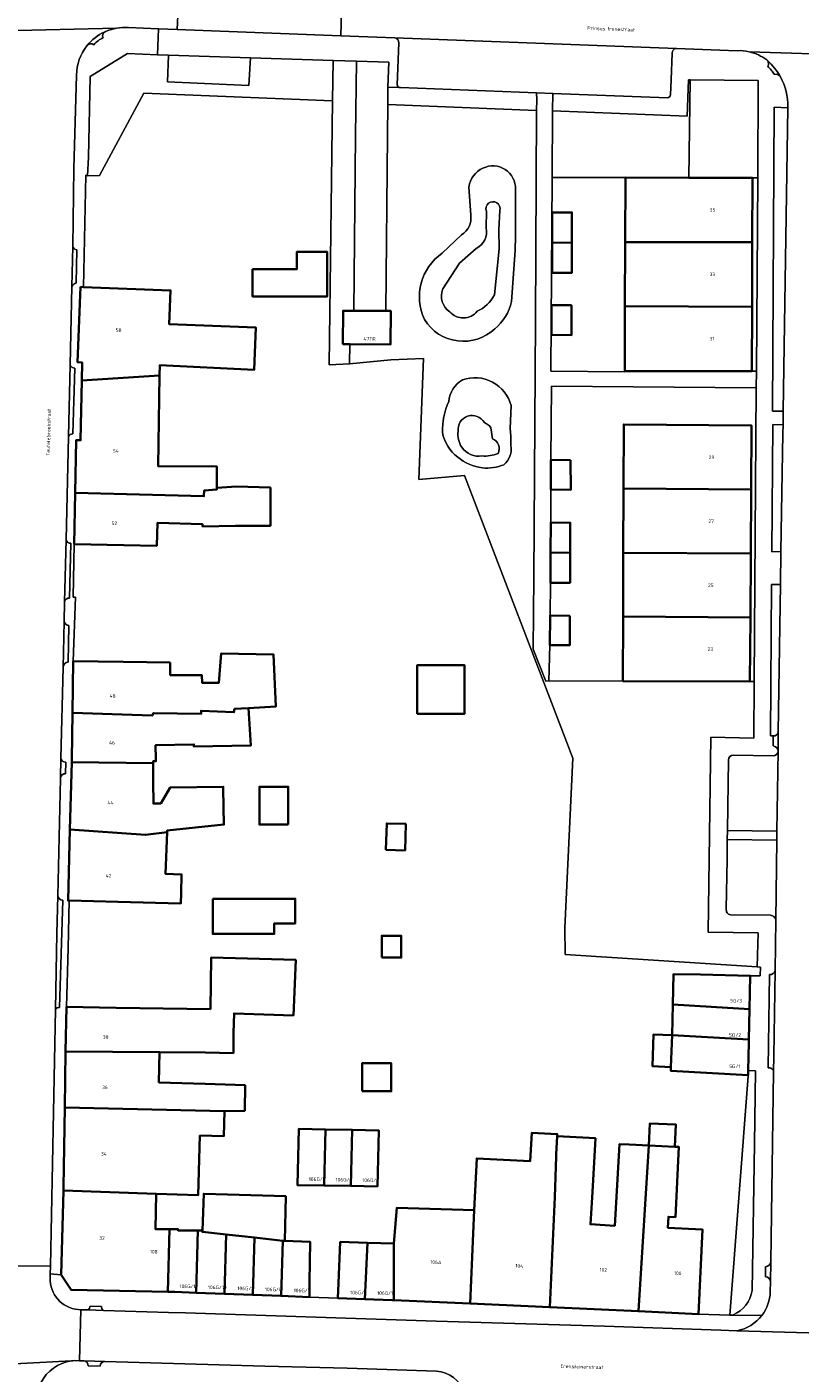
# Model space of a CAD drawing. Header units: metres. Extents: x 197700 to 204338, y 317132 to 325229.
# Tile 827 of 1056: x 202424 to 202501, y 320402 to 320537. Entities that reach past the tile are written whole.
import ezdxf
from ezdxf.enums import TextEntityAlignment as Align

# ---------------------------------------------------------------- set-up
doc = ezdxf.new("R2010")
doc.units = ezdxf.units.M
for name, color, linetype, lineweight in [('B-WE-GR-BEPLANTING_CULTUUR_BOSPLANTSOEN-GV', 90, 'Continuous', 18), ('B-WE-GR-BEPLANTING_CULTUUR_HEESTERS-GV', 90, 'Continuous', 18), ('B-WE-GR-BEPLANTING_CULTUUR_ROOS-GV', 90, 'Continuous', 18), ('B-WE-IE-TERREINAFSCHEIDING_KUNSTMATIG_MUUR-G', 90, 'IE-TERREINAFSCHEIDING-KUNSTMATIG-DICHT', 18), ('B-WE-OG-BEBOUWING-GV', 7, 'Continuous', 35), ('B-WE-OG-BEBOUWING-T18', 10, 'Continuous', 18), ('B-WE-OG-TERREIN_CULTUURSCHEIDING-GV', 7, 'Continuous', 18), ('B-WE-OG-TERREIN_ERF-GV', 7, 'Continuous', 18), ('B-WE-OG-TOPOGRAFIE-T18', 10, 'Continuous', 18), ('B-WE-OG-WATER-GV', 130, 'Continuous', 18), ('B-WE-OG-WATER_SLOOT-GV', 120, 'Continuous', 18), ('B-WE-VH-VERHARDING_ASFALT-GV', 252, 'Continuous', 18), ('B-WE-VH-VERHARDING_BETONSTRAATSTEEN-GV', 252, 'Continuous', 18), ('B-WE-VH-VERHARDING_OPEN-GV', 252, 'Continuous', 18), ('B-WE-VH-VERHARDING_STRAATBAKSTEEN-GV', 252, 'Continuous', 18), ('B-WE-VH-VERHARDING_TEGEL-GV', 252, 'Continuous', 18)]:
    doc.layers.add(name, color=color, linetype=linetype, lineweight=lineweight)
doc.styles.add('NLCS-ISO-M200-T18', font='NLCS-ISO.ttf', dxfattribs={"height": 0.36})
doc.linetypes.add('IE-TERREINAFSCHEIDING-KUNSTMATIG-DICHT', pattern='A,8,-1,[82,NLCS.SHX,S=0.75,R=90,X=0,Y=0],-1', length=10)

msp = doc.modelspace()

# ---------------------------------------------------------------- linework, layer by layer
at = {"layer": 'B-WE-GR-BEPLANTING_CULTUUR_BOSPLANTSOEN-GV'}
msp.add_lwpolyline([(202456.215, 320503.157), (202456.252, 320505.143), (202455.537, 320505.147), (202455.559, 320508.507), (202456.648, 320508.5), (202456.796, 320526.052), (202456.902, 320533.536), (202454.579, 320533.609), (202454.481, 320529.577), (202454.156, 320503.07)], close=True, dxfattribs=at)
at = {"layer": 'B-WE-GR-BEPLANTING_CULTUUR_HEESTERS-GV'}
for points in [[(202429.905, 320522.04), (202431.092, 320522.055), (202435.551, 320530.333), (202454.481, 320529.577), (202454.579, 320533.609), (202446.253, 320533.871), (202446.088, 320531.111), (202437.933, 320531.468), (202438.046, 320534.14), (202436.921, 320534.19), (202433.91, 320534.324), (202430.178, 320532.006), (202429.998, 320523.924)], [(202500.203, 320528.857), (202498.846, 320528.914), (202498.677, 320498.426), (202499.755, 320498.413), (202500.204, 320528.857)], [(202498.607, 320484.319), (202499.517, 320484.329), (202499.722, 320496.173), (202499.735, 320497.055), (202498.707, 320497.072)]]:
    msp.add_lwpolyline(points, close=True, dxfattribs=at)
for points in [[(202499.256, 320466.243), (202499.402, 320476.845), (202499.466, 320481.017), (202498.581, 320481.043), (202498.462, 320465.832), (202498.751, 320465.839)], [(202496.617, 320410.176), (202496.85, 320424.921), (202496.958, 320432.25), (202496.234, 320432.26), (202496.224, 320431.802), (202496.222, 320431.704), (202494.375, 320407.727), (202494.506, 320407.723)], [(202494.506, 320407.723), (202494.708, 320407.764)]]:
    msp.add_lwpolyline(points, dxfattribs=at)
for points in [[(202498.751, 320465.839, 0.3781881), (202499.256, 320466.243)], [(202494.708, 320407.764, 0.2708612), (202496.617, 320410.176)]]:
    msp.add_lwpolyline(points, format="xyb", dxfattribs=at)
at = {"layer": 'B-WE-GR-BEPLANTING_CULTUUR_ROOS-GV'}
msp.add_lwpolyline([(202497.183, 320521.822), (202497.244, 320531.589), (202490.419, 320531.669), (202490.284, 320521.841), (202496.668, 320521.822)], close=True, dxfattribs=at)
at = {"layer": 'B-WE-IE-TERREINAFSCHEIDING_KUNSTMATIG_MUUR-G'}
msp.add_lwpolyline([(202455.025, 320409.435), (202452.183, 320409.54)], dxfattribs=at)
at = {"layer": 'B-WE-OG-BEBOUWING-GV'}
for points in [[(202483.9, 320521.86), (202483.878, 320515.388), (202496.644, 320515.365), (202496.668, 320521.822), (202490.284, 320521.841)], [(202476.541, 320515.329), (202478.533, 320515.341), (202478.537, 320518.363), (202476.546, 320518.359)], [(202446.467, 320512.685), (202446.467, 320509.919), (202453.954, 320509.919), (202453.954, 320514.427), (202450.917, 320514.427), (202450.917, 320512.685)], [(202476.541, 320515.329), (202476.535, 320512.298), (202478.529, 320512.319), (202478.533, 320515.341)], [(202496.644, 320515.365), (202483.878, 320515.388), (202483.855, 320508.955), (202496.619, 320508.907)], [(202429.193, 320510.892), (202428.9, 320503.328), (202429.359, 320503.31), (202429.324, 320501.513), (202437.144, 320501.994), (202437.162, 320503.045), (202446.644, 320502.58), (202446.808, 320506.807), (202438.104, 320507.144), (202438.236, 320510.541), (202429.501, 320510.88)], [(202478.493, 320509.055), (202476.477, 320509.055), (202476.492, 320506.073), (202478.503, 320506.064)], [(202459.839, 320508.48), (202456.648, 320508.5), (202455.559, 320508.507), (202455.537, 320505.147), (202456.252, 320505.143), (202460.325, 320505.117), (202460.346, 320508.477)], [(202483.855, 320508.955), (202483.833, 320502.443), (202496.595, 320502.45), (202496.619, 320508.907)], [(202437.144, 320501.994), (202429.324, 320501.513), (202429.204, 320495.51), (202428.764, 320495.52), (202428.656, 320490.243), (202441.595, 320489.892), (202441.596, 320490.447), (202442.874, 320490.562), (202442.874, 320490.732), (202442.877, 320492.879), (202436.993, 320492.912)], [(202483.714, 320490.662), (202496.535, 320490.562), (202496.576, 320496.98), (202483.734, 320497.1)], [(202478.387, 320493.518), (202476.418, 320493.536), (202476.431, 320490.549), (202478.437, 320490.535)], [(202433.548, 320484.986), (202436.844, 320484.918), (202436.928, 320487.225), (202441.453, 320487.083), (202441.458, 320486.862), (202444.75, 320486.919), (202448.256, 320486.919), (202448.256, 320490.759), (202444.869, 320490.851), (202442.874, 320490.732), (202442.874, 320490.562), (202441.596, 320490.447), (202441.595, 320489.892), (202428.656, 320490.243), (202428.55, 320485.089)], [(202483.714, 320490.662), (202483.694, 320484.223), (202496.494, 320484.143), (202496.535, 320490.562)], [(202476.393, 320484.229), (202478.357, 320484.22), (202478.372, 320487.227), (202476.405, 320487.253)], [(202476.393, 320484.229), (202476.381, 320481.205), (202478.342, 320481.213), (202478.357, 320484.22)], [(202496.453, 320477.725), (202496.494, 320484.143), (202483.694, 320484.223), (202483.673, 320477.806)], [(202478.338, 320477.887), (202476.341, 320477.921), (202476.332, 320474.941), (202478.312, 320474.939)], [(202496.453, 320477.725), (202483.673, 320477.806), (202483.653, 320471.346), (202496.412, 320471.306)], [(202438.198, 320473.203), (202433.471, 320473.272), (202428.475, 320473.345), (202428.399, 320468.145), (202436.395, 320467.883), (202436.517, 320468.134), (202441.302, 320468.041), (202441.304, 320468.367), (202444.598, 320468.215), (202444.67, 320468.541), (202446.065, 320468.626), (202448.81, 320468.794), (202448.575, 320473.991), (202443.313, 320474.099), (202443.09, 320471.178), (202441.411, 320471.18), (202441.37, 320471.943), (202438.21, 320471.938)], [(202462.995, 320468.062), (202467.762, 320468.062), (202467.762, 320472.933), (202462.995, 320472.933)], [(202428.323, 320463.198), (202436.485, 320463.113), (202436.483, 320463.301), (202436.762, 320463.299), (202436.758, 320463.534), (202436.735, 320464.909), (202440.578, 320464.991), (202440.588, 320464.766), (202446.294, 320464.872), (202446.065, 320468.626), (202444.67, 320468.541), (202444.598, 320468.215), (202441.304, 320468.367), (202441.302, 320468.041), (202436.517, 320468.134), (202436.395, 320467.883), (202428.399, 320468.145), (202428.331, 320463.501)], [(202436.485, 320463.113), (202428.323, 320463.198), (202428.14, 320456.465), (202435.726, 320455.905), (202437.898, 320456.187), (202437.905, 320456.362), (202443.598, 320456.949), (202443.525, 320460.528), (202443.521, 320460.742), (202438.194, 320460.65), (202437.261, 320459.061), (202436.524, 320459.052), (202436.503, 320461.243), (202436.488, 320462.741)], [(202450.047, 320456.949), (202450.047, 320460.742), (202447.157, 320460.742), (202447.157, 320456.949)], [(202428.14, 320456.465), (202427.946, 320449.313), (202428.066, 320449.31), (202432.945, 320449.178), (202439.265, 320449.008), (202439.294, 320450.071), (202439.338, 320451.935), (202437.738, 320451.985), (202437.898, 320456.187), (202435.726, 320455.905)], [(202459.865, 320454.402), (202461.785, 320454.35), (202461.857, 320457.015), (202459.938, 320457.067)], [(202442.471, 320449.506), (202442.471, 320445.966), (202448.645, 320445.966), (202448.645, 320447.024), (202450.763, 320447.024), (202450.763, 320449.506)], [(202459.436, 320443.6), (202461.395, 320443.6), (202461.395, 320445.782), (202459.436, 320445.782)], [(202442.254, 320438.41), (202432.77, 320438.56), (202427.775, 320438.639), (202427.705, 320434.17), (202437.135, 320434.117), (202441.749, 320434.064), (202444.541, 320434.01), (202444.553, 320436.038), (202444.615, 320437.987), (202450.569, 320437.797), (202450.804, 320443.355), (202442.331, 320443.62)], [(202496.364, 320438.42), (202496.436, 320441.777), (202491.437, 320441.883), (202488.74, 320441.94), (202488.675, 320438.88)], [(202496.3, 320435.376), (202496.364, 320438.42), (202488.675, 320438.88), (202488.611, 320435.819)], [(202488.611, 320435.819), (202486.723, 320435.87), (202486.637, 320432.696), (202488.466, 320432.611)], [(202496.234, 320432.26), (202496.293, 320435.062), (202496.3, 320435.376), (202488.611, 320435.819), (202488.466, 320432.611), (202488.449, 320432.25), (202496.224, 320431.802)], [(202427.616, 320428.56), (202443.658, 320428.185), (202445.694, 320428.221), (202445.715, 320430.791), (202441.712, 320430.921), (202437.063, 320431.073), (202437.135, 320434.117), (202427.705, 320434.17)], [(202457.464, 320430.18), (202460.388, 320430.18), (202460.388, 320432.994), (202457.464, 320432.994)], [(202427.482, 320420.231), (202436.799, 320419.895), (202441, 320419.752), (202441.193, 320425.742), (202443.577, 320425.668), (202443.658, 320428.185), (202427.616, 320428.56), (202427.491, 320420.585)], [(202486.257, 320424.743), (202488.863, 320424.618), (202488.969, 320426.839), (202486.362, 320426.963)], [(202453.788, 320426.352), (202451.111, 320426.401), (202450.97, 320420.777), (202453.646, 320420.728)], [(202456.322, 320420.679), (202456.464, 320426.302), (202453.788, 320426.352), (202453.646, 320420.728)], [(202456.464, 320426.302), (202456.322, 320420.679), (202458.999, 320420.63), (202459.141, 320426.253)], [(202476.3, 320408.51), (202476.804, 320419.572), (202476.953, 320423.654), (202476.962, 320423.852), (202477.044, 320425.683), (202477.053, 320425.888), (202474.517, 320426.016), (202474.353, 320423.183), (202468.981, 320423.447), (202468.734, 320418.262), (202468.333, 320408.874)], [(202484.275, 320424.837), (202483.311, 320424.883), (202482.83, 320416.691), (202480.393, 320416.835), (202480.551, 320419.539), (202480.79, 320423.628), (202480.897, 320425.465), (202477.044, 320425.683), (202476.962, 320423.852), (202476.953, 320423.654), (202476.804, 320419.572), (202476.3, 320408.51), (202485.204, 320408.103), (202486.257, 320424.743)], [(202486.257, 320424.743), (202485.204, 320408.103), (202491.231, 320407.828), (202491.636, 320416.316), (202488.17, 320416.482), (202488.224, 320417.6), (202488.933, 320417.567), (202489.269, 320424.599), (202488.863, 320424.618)], [(202436.799, 320419.895), (202427.482, 320420.231), (202427.255, 320411.778), (202428.273, 320410.254), (202437.964, 320410.059), (202438.139, 320416.354), (202436.715, 320416.358)], [(202446.656, 320415.499), (202449.495, 320415.185), (202449.698, 320415.163), (202449.8, 320419.646), (202443.942, 320419.828), (202441.572, 320419.901), (202441.449, 320416.209), (202441.445, 320416.075), (202443.818, 320415.813)], [(202460.649, 320414.899), (202460.652, 320409.224), (202468.333, 320408.874), (202468.734, 320418.262), (202460.939, 320418.472)], [(202440.981, 320416.21), (202438.995, 320416.213), (202438.978, 320416.352), (202438.139, 320416.354), (202437.964, 320410.059), (202438.651, 320410.045), (202440.808, 320409.965)], [(202443.818, 320415.813), (202441.445, 320416.075), (202441.449, 320416.209), (202440.981, 320416.21), (202440.808, 320409.965), (202443.653, 320409.859)], [(202446.497, 320409.752), (202446.656, 320415.499), (202443.818, 320415.813), (202443.653, 320409.859)], [(202446.656, 320415.499), (202446.497, 320409.752), (202449.341, 320409.646), (202449.495, 320415.185)], [(202452.203, 320411.066), (202452.256, 320415.07), (202449.698, 320415.163), (202449.495, 320415.185), (202449.341, 320409.646), (202452.183, 320409.54)], [(202457.748, 320409.333), (202458.006, 320414.98), (202455.28, 320415.064), (202455.093, 320410.934), (202455.025, 320409.435)], [(202460.652, 320409.224), (202460.649, 320414.899), (202458.006, 320414.98), (202457.748, 320409.333), (202460.499, 320409.231)]]:
    msp.add_lwpolyline(points, close=True, dxfattribs=at)
at = {"layer": 'B-WE-OG-TERREIN_CULTUURSCHEIDING-GV'}
for points in [[(202483.9, 320521.86), (202490.284, 320521.841), (202490.419, 320531.669), (202490.23, 320531.671), (202490.112, 320528.022), (202476.582, 320528.545), (202476.542, 320521.882)], [(202456.252, 320505.143), (202456.215, 320503.157), (202460.35, 320503.581), (202463.638, 320503.705), (202463.168, 320491.554), (202467.747, 320491.957), (202478.617, 320463.605), (202477.807, 320446.572), (202477.859, 320443.912), (202497.128, 320442.662), (202497.234, 320446.074), (202492.218, 320446.142), (202492.493, 320465.721), (202496.803, 320465.626), (202496.841, 320471.305), (202496.412, 320471.306), (202483.653, 320471.346), (202476.202, 320471.361), (202475.918, 320471.334), (202474.638, 320474.555), (202474.716, 320481.752), (202474.864, 320507.494), (202474.994, 320528.606), (202460.051, 320529.184), (202460.033, 320526.067), (202459.839, 320508.48), (202460.346, 320508.477), (202460.325, 320505.117)]]:
    msp.add_lwpolyline(points, close=True, dxfattribs=at)
for points in [[(202468.177, 320520.91, -0.2600003), (202469.603, 320522.803)], [(202469.603, 320522.803, -0.5662534), (202472.868, 320520.691)], [(202467.433, 320516.1, 0.3119797), (202468.371, 320518.112)], [(202463.736, 320507.63, -0.3700669), (202465.517, 320514.27)], [(202472.472, 320509.432, -0.1630707), (202470.789, 320506.668)], [(202467.066, 320505.483, -0.2400561), (202463.736, 320507.63)], [(202470.789, 320506.668, -0.222115), (202467.066, 320505.483)], [(202466.165, 320499.397, -0.2431316), (202467.541, 320501.559)], [(202467.541, 320501.559, -0.440331), (202472.431, 320498.976)], [(202465.532, 320496.278, -0.1022926), (202466.165, 320499.397)], [(202467.074, 320493.819, -0.1831499), (202465.532, 320496.278)], [(202472.41, 320494.964, -0.2631215), (202471.71, 320493.055)], [(202469.543, 320492.733, -0.1442494), (202467.074, 320493.819)], [(202471.71, 320493.055, -0.1264613), (202469.543, 320492.733)]]:
    msp.add_lwpolyline(points, format="xyb", dxfattribs=at)
for points in [[(202468.371, 320518.112), (202468.177, 320520.91)], [(202472.868, 320520.691), (202472.857, 320515.99), (202472.834, 320514.555), (202472.472, 320509.432)], [(202465.517, 320514.27), (202467.433, 320516.1)], [(202472.431, 320498.976), (202472.341, 320496.696), (202472.416, 320495.924), (202472.41, 320494.964)]]:
    msp.add_lwpolyline(points, dxfattribs=at)
at = {"layer": 'B-WE-OG-TERREIN_ERF-GV'}
for points in [[(202436.844, 320484.918), (202433.548, 320484.986), (202428.55, 320485.089), (202428.472, 320479.769), (202428.694, 320479.766), (202428.475, 320473.345), (202433.471, 320473.272), (202438.198, 320473.203), (202438.21, 320471.938), (202441.37, 320471.943), (202441.411, 320471.18), (202443.09, 320471.178), (202443.313, 320474.099), (202448.575, 320473.991), (202448.81, 320468.794), (202446.065, 320468.626), (202446.294, 320464.872), (202440.588, 320464.766), (202440.578, 320464.991), (202436.735, 320464.909), (202436.758, 320463.534), (202436.762, 320463.299), (202436.483, 320463.301), (202436.485, 320463.113), (202436.488, 320462.741), (202436.503, 320461.243), (202436.524, 320459.052), (202437.261, 320459.061), (202438.194, 320460.65), (202443.521, 320460.742), (202443.525, 320460.528), (202443.598, 320456.949), (202437.905, 320456.362), (202437.898, 320456.187), (202437.738, 320451.985), (202439.338, 320451.935), (202439.294, 320450.071), (202439.265, 320449.008), (202432.945, 320449.178), (202428.066, 320449.31), (202427.969, 320444.527), (202427.775, 320438.639), (202432.77, 320438.56), (202442.254, 320438.41), (202442.331, 320443.62), (202450.804, 320443.355), (202450.569, 320437.797), (202444.615, 320437.987), (202444.553, 320436.038), (202444.541, 320434.01), (202441.749, 320434.064), (202437.135, 320434.117), (202437.063, 320431.073), (202441.712, 320430.921), (202445.715, 320430.791), (202445.694, 320428.221), (202443.658, 320428.185), (202443.577, 320425.668), (202441.193, 320425.742), (202441, 320419.752), (202436.799, 320419.895), (202436.715, 320416.358), (202438.139, 320416.354), (202438.978, 320416.352), (202438.995, 320416.213), (202440.981, 320416.21), (202441.449, 320416.209), (202441.572, 320419.901), (202443.942, 320419.828), (202449.8, 320419.646), (202449.698, 320415.163), (202452.256, 320415.07), (202452.203, 320411.066), (202452.183, 320409.54), (202455.025, 320409.435), (202455.093, 320410.934), (202455.28, 320415.064), (202458.006, 320414.98), (202460.649, 320414.899), (202460.939, 320418.472), (202468.734, 320418.262), (202468.981, 320423.447), (202474.353, 320423.183), (202474.517, 320426.016), (202477.053, 320425.888), (202477.044, 320425.683), (202480.897, 320425.465), (202480.79, 320423.628), (202480.551, 320419.539), (202480.393, 320416.835), (202482.83, 320416.691), (202483.311, 320424.883), (202484.275, 320424.837), (202486.257, 320424.743), (202486.362, 320426.963), (202488.969, 320426.839), (202488.863, 320424.618), (202489.269, 320424.599), (202488.933, 320417.567), (202488.224, 320417.6), (202488.17, 320416.482), (202491.636, 320416.316), (202491.231, 320407.828), (202494.375, 320407.727), (202496.222, 320431.704), (202496.224, 320431.802), (202488.449, 320432.25), (202488.466, 320432.611), (202486.637, 320432.696), (202486.723, 320435.87), (202488.611, 320435.819), (202488.675, 320438.88), (202488.74, 320441.94), (202491.437, 320441.883), (202496.436, 320441.777), (202497.437, 320441.759), (202497.478, 320442.639), (202497.128, 320442.662), (202477.859, 320443.912), (202477.807, 320446.572), (202478.617, 320463.605), (202467.747, 320491.957), (202463.168, 320491.554), (202463.638, 320503.705), (202460.35, 320503.581), (202456.215, 320503.157), (202454.156, 320503.07), (202454.481, 320529.577), (202435.551, 320530.333), (202431.092, 320522.055), (202429.905, 320522.04), (202429.716, 320522.092), (202429.501, 320510.88), (202438.236, 320510.541), (202438.104, 320507.144), (202446.808, 320506.807), (202446.644, 320502.58), (202437.162, 320503.045), (202437.144, 320501.994), (202436.993, 320492.912), (202442.877, 320492.879), (202442.874, 320490.732), (202444.869, 320490.851), (202448.256, 320490.759), (202448.256, 320486.919), (202444.75, 320486.919), (202441.458, 320486.862), (202441.453, 320487.083), (202436.928, 320487.225)], [(202483.833, 320502.443), (202483.855, 320508.955), (202483.878, 320515.388), (202483.9, 320521.86), (202476.542, 320521.882), (202476.424, 320502.423), (202483.819, 320502.367)], [(202496.619, 320508.907), (202496.595, 320502.45), (202497.063, 320502.445), (202497.183, 320521.822), (202496.668, 320521.822), (202496.644, 320515.365)], [(202476.541, 320515.329), (202476.546, 320518.359), (202478.537, 320518.363), (202478.533, 320515.341), (202478.529, 320512.319), (202476.535, 320512.298)], [(202446.467, 320512.685), (202450.917, 320512.685), (202450.917, 320514.427), (202453.954, 320514.427), (202453.954, 320509.919), (202446.467, 320509.919)], [(202478.493, 320509.055), (202478.503, 320506.064), (202476.492, 320506.073), (202476.477, 320509.055)], [(202476.418, 320493.536), (202478.387, 320493.518), (202478.437, 320490.535), (202476.431, 320490.549), (202476.405, 320487.253), (202478.372, 320487.227), (202478.357, 320484.22), (202478.342, 320481.213), (202476.381, 320481.205), (202476.341, 320477.921), (202478.338, 320477.887), (202478.312, 320474.939), (202476.332, 320474.941), (202476.202, 320471.361), (202483.653, 320471.346), (202483.673, 320477.806), (202483.694, 320484.223), (202483.714, 320490.662), (202483.734, 320497.1), (202496.576, 320496.98), (202496.535, 320490.562), (202496.494, 320484.143), (202496.453, 320477.725), (202496.412, 320471.306), (202496.841, 320471.305), (202497.037, 320500.777), (202476.477, 320500.925)], [(202462.995, 320468.062), (202462.995, 320472.933), (202467.762, 320472.933), (202467.762, 320468.062)], [(202450.047, 320456.949), (202447.157, 320456.949), (202447.157, 320460.742), (202450.047, 320460.742)], [(202459.865, 320454.402), (202459.938, 320457.067), (202461.857, 320457.015), (202461.785, 320454.35)], [(202442.471, 320449.506), (202450.763, 320449.506), (202450.763, 320447.024), (202448.645, 320447.024), (202448.645, 320445.966), (202442.471, 320445.966)], [(202459.436, 320443.6), (202459.436, 320445.782), (202461.395, 320445.782), (202461.395, 320443.6)], [(202457.464, 320430.18), (202457.464, 320432.994), (202460.388, 320432.994), (202460.388, 320430.18)], [(202453.646, 320420.728), (202450.97, 320420.777), (202451.111, 320426.401), (202453.788, 320426.352), (202456.464, 320426.302), (202459.141, 320426.253), (202458.999, 320420.63), (202456.322, 320420.679)]]:
    msp.add_lwpolyline(points, close=True, dxfattribs=at)
at = {"layer": 'B-WE-OG-WATER-GV'}
for points in [[(202471.307, 320518.56, 1.3571017), (202469.952, 320518.481)], [(202469.914, 320516.813, -0.3543984), (202468.908, 320514.751)], [(202465.586, 320510.682, 0.3616281), (202466.271, 320508.383)], [(202469.025, 320508.442, 0.1719988), (202470.754, 320510.085)], [(202466.271, 320508.383, 0.4593389), (202469.025, 320508.442)], [(202469.741, 320497.272, 0.8300568), (202467.112, 320496.403)], [(202467.112, 320496.403, 0.1776015), (202467.466, 320494.805)], [(202471.124, 320494.185, 0.4622344), (202470.556, 320495.647)], [(202467.466, 320494.805, 0.2835699), (202469.516, 320493.926)], [(202469.516, 320493.926, 0.1199189), (202471.124, 320494.185)]]:
    msp.add_lwpolyline(points, format="xyb", dxfattribs=at)
for points in [[(202469.952, 320518.481), (202469.914, 320516.813)], [(202470.754, 320510.085), (202471.236, 320514.708), (202471.193, 320516.612), (202471.307, 320518.56)], [(202468.908, 320514.751), (202467.252, 320513.286), (202465.586, 320510.682)], [(202470.556, 320495.647), (202470.397, 320496.743), (202470.267, 320496.963), (202469.741, 320497.272)]]:
    msp.add_lwpolyline(points, dxfattribs=at)
at = {"layer": 'B-WE-OG-WATER_SLOOT-GV'}
for points in [[(202469.603, 320522.803, 0.2600003), (202468.177, 320520.91)], [(202472.868, 320520.691, 0.5662534), (202469.603, 320522.803)], [(202469.952, 320518.481, -1.3571017), (202471.307, 320518.56)], [(202468.371, 320518.112, -0.3119797), (202467.433, 320516.1)], [(202468.908, 320514.751, 0.3543984), (202469.914, 320516.813)], [(202465.517, 320514.27, 0.3700669), (202463.736, 320507.63)], [(202466.271, 320508.383, -0.3616281), (202465.586, 320510.682)], [(202470.754, 320510.085, -0.1719988), (202469.025, 320508.442)], [(202470.789, 320506.668, 0.1630707), (202472.472, 320509.432)], [(202463.736, 320507.63, 0.2400561), (202467.066, 320505.483)], [(202469.025, 320508.442, -0.4593389), (202466.271, 320508.383)], [(202467.066, 320505.483, 0.222115), (202470.789, 320506.668)], [(202467.541, 320501.559, 0.2431316), (202466.165, 320499.397)], [(202472.431, 320498.976, 0.440331), (202467.541, 320501.559)], [(202466.165, 320499.397, 0.1022926), (202465.532, 320496.278)], [(202467.112, 320496.403, -0.8300568), (202469.741, 320497.272)], [(202465.532, 320496.278, 0.1831499), (202467.074, 320493.819)], [(202467.466, 320494.805, -0.1776015), (202467.112, 320496.403)], [(202470.556, 320495.647, -0.4622344), (202471.124, 320494.185)], [(202469.516, 320493.926, -0.2835699), (202467.466, 320494.805)], [(202471.124, 320494.185, -0.1199189), (202469.516, 320493.926)], [(202471.71, 320493.055, 0.2631215), (202472.41, 320494.964)], [(202467.074, 320493.819, 0.1442494), (202469.543, 320492.733)], [(202469.543, 320492.733, 0.1264613), (202471.71, 320493.055)]]:
    msp.add_lwpolyline(points, format="xyb", dxfattribs=at)
for points in [[(202468.177, 320520.91), (202468.371, 320518.112)], [(202472.472, 320509.432), (202472.834, 320514.555), (202472.857, 320515.99), (202472.868, 320520.691)], [(202469.914, 320516.813), (202469.952, 320518.481)], [(202471.307, 320518.56), (202471.193, 320516.612), (202471.236, 320514.708), (202470.754, 320510.085)], [(202467.433, 320516.1), (202465.517, 320514.27)], [(202465.586, 320510.682), (202467.252, 320513.286), (202468.908, 320514.751)], [(202472.41, 320494.964), (202472.416, 320495.924), (202472.341, 320496.696), (202472.431, 320498.976)], [(202469.741, 320497.272), (202470.267, 320496.963), (202470.397, 320496.743), (202470.556, 320495.647)]]:
    msp.add_lwpolyline(points, dxfattribs=at)
at = {"layer": 'B-WE-VH-VERHARDING_ASFALT-GV'}
msp.add_lwpolyline([(202455.483, 320541.127), (202439.125, 320541.728), (202438.89, 320536.727), (202455.325, 320536.099)], close=True, dxfattribs=at)
for points in [[(202496.525, 320539.573), (202494.834, 320539.637), (202461.024, 320540.924), (202455.483, 320541.127), (202455.325, 320536.099), (202460.757, 320535.891), (202489.02, 320534.823)], [(202496.338, 320534.483), (202510.101, 320534.035), (202510.869, 320534.011), (202514.779, 320533.979), (202519.937, 320533.936), (202519.911, 320538.964), (202511.206, 320539.04)], [(202489.02, 320534.823), (202495.111, 320534.595)]]:
    msp.add_lwpolyline(points, dxfattribs=at)
msp.add_lwpolyline([(202495.111, 320534.595, -0.0670895), (202496.338, 320534.483)], format="xyb", dxfattribs=at)
at = {"layer": 'B-WE-VH-VERHARDING_BETONSTRAATSTEEN-GV'}
for points in [[(202434, 320536.914), (202437.042, 320536.798), (202438.89, 320536.727), (202439.125, 320541.728), (202437.108, 320541.802), (202434.794, 320541.887)], [(202421.464, 320536.601), (202432.801, 320536.845)], [(202432.801, 320536.845), (202421.464, 320536.601)], [(202429.831, 320535.077), (202429.87, 320535.125)], [(202489.02, 320534.823), (202460.757, 320535.891)], [(202461.148, 320535.379), (202461.002, 320531.179)], [(202488.436, 320530.167), (202488.492, 320531.679), (202488.591, 320534.33)], [(202510.702, 320534.012), (202510.869, 320534.011), (202510.101, 320534.035), (202496.338, 320534.483)], [(202498.095, 320533.66), (202498.17, 320533.594)], [(202419.593, 320412.691), (202426.174, 320412.634), (202426.679, 320438.379), (202426.829, 320446.004), (202426.917, 320449.79), (202427.19, 320461.571), (202427.237, 320463.605), (202427.449, 320472.713), (202427.556, 320477.327), (202427.601, 320479.28), (202427.744, 320485.514), (202427.981, 320495.878), (202428.146, 320503.077), (202428.326, 320510.945), (202428.417, 320514.932), (202428.542, 320522.782), (202428.795, 320532.149)], [(202461.294, 320530.887), (202461.322, 320530.886), (202474.966, 320530.373), (202476.602, 320530.311)], [(202476.602, 320530.311), (202488.124, 320529.878)], [(202500.205, 320528.937), (202500.204, 320528.857), (202499.755, 320498.413), (202499.735, 320497.055), (202499.722, 320496.173), (202499.517, 320484.329), (202499.466, 320481.017), (202499.402, 320476.845), (202499.256, 320466.243)], [(202428.417, 320514.932), (202428.326, 320510.945)], [(202428.765, 320511.278), (202428.839, 320514.598)], [(202428.146, 320503.077), (202427.981, 320495.878)], [(202428.425, 320496.14), (202428.612, 320502.739)], [(202427.744, 320485.514), (202427.601, 320479.28)], [(202428.089, 320479.676), (202428.22, 320485.163)], [(202427.556, 320477.327), (202427.449, 320472.713)], [(202427.972, 320473.233), (202428.017, 320476.926)], [(202499.256, 320466.243), (202499.23, 320464.341), (202499.229, 320464.301), (202499.119, 320456.285), (202499.106, 320455.363), (202498.997, 320447.381), (202498.927, 320442.307), (202498.809, 320433.741), (202498.785, 320432.123), (202498.498, 320413.065), (202498.468, 320411.1), (202498.453, 320410.076)], [(202498.751, 320465.839), (202498.722, 320464.828)], [(202499.23, 320464.341), (202499.256, 320466.243)], [(202427.237, 320463.605), (202427.19, 320461.571), (202427.203, 320461.641)], [(202427.693, 320462.041), (202427.71, 320463.201)], [(202494.254, 320463.43), (202494.148, 320456.34), (202499.119, 320456.285), (202499.229, 320464.301)], [(202498.733, 320463.828), (202494.745, 320463.921)], [(202499.106, 320455.363), (202494.134, 320455.452), (202494.104, 320453.444), (202494.035, 320448.479)], [(202498.997, 320447.381), (202499.106, 320455.363)], [(202426.917, 320449.79), (202426.829, 320446.004), (202426.679, 320438.379)], [(202427.102, 320438.602), (202427.412, 320449.36)], [(202494.459, 320447.899), (202498.475, 320447.846)], [(202498.387, 320441.896), (202498.237, 320432.52)], [(202498.785, 320432.123), (202498.809, 320433.741), (202498.927, 320442.307)], [(202497.978, 320412.582), (202497.969, 320411.548)], [(202498.468, 320411.1), (202498.498, 320413.065)], [(202509.361, 320400.676), (202509.5, 320405.729), (202508.267, 320405.769), (202495.098, 320406.151), (202493.476, 320406.196), (202481.801, 320406.599), (202464.914, 320407.104), (202439.749, 320407.944), (202438.031, 320407.988), (202431.494, 320408.195), (202429.957, 320408.244), (202429.216, 320408.268), (202429.09, 320403.143), (202429.565, 320403.132), (202431.645, 320403.081), (202447.695, 320402.607), (202455.973, 320402.386), (202464.952, 320402.098)], [(202495.098, 320406.151), (202508.267, 320405.769)]]:
    msp.add_lwpolyline(points, dxfattribs=at)
for points in [[(202429.87, 320535.125, -0.1122082), (202431.598, 320536.463)], [(202431.598, 320536.463, -0.0093888), (202431.805, 320536.554)], [(202431.805, 320536.554, -0.051502), (202432.801, 320536.845)], [(202432.801, 320536.845, -0.0607314), (202434, 320536.914)], [(202428.795, 320532.149, -0.165988), (202429.831, 320535.077)], [(202460.757, 320535.891, -0.4004617), (202461.148, 320535.379)], [(202488.591, 320534.33, -0.3905317), (202489.02, 320534.823)], [(202496.338, 320534.483, -0.1067391), (202498.095, 320533.66)], [(202499.464, 320531.969, 0.0864556), (202498.17, 320533.594)], [(202498.17, 320533.594, -0.3369497), (202498.194, 320533.042)], [(202498.17, 320533.594, -0.0864556), (202499.464, 320531.969)], [(202498.194, 320533.042, -0.0440788), (202498.858, 320532.212)], [(202498.858, 320532.212, -0.3250983), (202499.464, 320531.969)], [(202499.464, 320531.969, -0.1310109), (202500.205, 320528.937)], [(202461.002, 320531.179, 0.3664725), (202461.294, 320530.887)], [(202488.124, 320529.878, 0.3973155), (202488.436, 320530.167)], [(202428.839, 320514.598, -0.3070299), (202428.417, 320514.932)], [(202428.326, 320510.945, -0.1840256), (202428.765, 320511.278)], [(202428.612, 320502.739, -0.3244071), (202428.146, 320503.077)], [(202427.981, 320495.878, -0.30136), (202428.425, 320496.14)], [(202428.22, 320485.163, -0.3347908), (202427.744, 320485.514)], [(202427.601, 320479.28, -0.3802111), (202428.089, 320479.676)], [(202428.017, 320476.926, -0.3336355), (202427.556, 320477.327)], [(202427.449, 320472.713, -0.3998033), (202427.972, 320473.233)], [(202499.256, 320466.243, -0.3781881), (202498.751, 320465.839)], [(202498.722, 320464.828, -0.4111547), (202499.23, 320464.341)], [(202427.71, 320463.201, -0.3888408), (202427.237, 320463.605)], [(202494.745, 320463.921, 0.3910739), (202494.254, 320463.43)], [(202499.229, 320464.301, -0.3974168), (202498.733, 320463.828)], [(202427.203, 320461.641, -0.3995569), (202427.693, 320462.041)], [(202427.412, 320449.36, -0.3539819), (202426.917, 320449.79)], [(202494.035, 320448.479, 0.4392456), (202494.459, 320447.899)], [(202498.475, 320447.846, -0.3432047), (202498.997, 320447.381)], [(202498.927, 320442.307, -0.387314), (202498.387, 320441.896)], [(202426.679, 320438.379, -0.2759321), (202427.102, 320438.602)], [(202498.237, 320432.52, -0.4468705), (202498.785, 320432.123)], [(202498.498, 320413.065, -0.3976747), (202497.978, 320412.582)], [(202497.969, 320411.548, -0.4106618), (202498.468, 320411.1)], [(202498.453, 320410.076, -0.1563578), (202497.604, 320407.699)], [(202497.604, 320407.699, -0.1842466), (202495.098, 320406.151)], [(202464.952, 320402.098, -0.2997843), (202467.726, 320399.997)]]:
    msp.add_lwpolyline(points, format="xyb", dxfattribs=at)
msp.add_lwpolyline([(202494.134, 320455.452), (202499.106, 320455.363), (202499.119, 320456.285), (202494.148, 320456.34)], close=True, dxfattribs=at)
at = {"layer": 'B-WE-VH-VERHARDING_OPEN-GV'}
msp.add_lwpolyline([(202438.046, 320534.14), (202437.933, 320531.468), (202446.088, 320531.111), (202446.253, 320533.871)], close=True, dxfattribs=at)
for points in [[(202430.153, 320408.614, -0.2220182), (202429.957, 320408.244)], [(202431.494, 320408.195, -0.2299995), (202431.297, 320408.59)], [(202428.284, 320403.128, 0.2454946), (202425.215, 320400.943)], [(202428.554, 320403.156, 0.01618), (202428.284, 320403.128)], [(202429.565, 320403.132, -0.3673708), (202429.96, 320402.645)], [(202429.96, 320402.645, 0.3673708), (202429.565, 320403.132)], [(202431.175, 320402.61, -0.3963924), (202431.645, 320403.081)], [(202431.645, 320403.081, 0.3963924), (202431.175, 320402.61)], [(202467.726, 320399.997, 0.2997843), (202464.952, 320402.098)]]:
    msp.add_lwpolyline(points, format="xyb", dxfattribs=at)
for points in [[(202429.957, 320408.244), (202431.494, 320408.195)], [(202431.297, 320408.59), (202430.153, 320408.614)], [(202429.565, 320403.132), (202429.09, 320403.143), (202428.554, 320403.156)], [(202431.645, 320403.081), (202429.565, 320403.132)], [(202429.96, 320402.645), (202431.175, 320402.61)], [(202431.175, 320402.61), (202429.96, 320402.645)], [(202464.952, 320402.098), (202455.973, 320402.386), (202447.695, 320402.607), (202431.645, 320403.081)]]:
    msp.add_lwpolyline(points, dxfattribs=at)
at = {"layer": 'B-WE-VH-VERHARDING_STRAATBAKSTEEN-GV'}
for points in [[(202429.324, 320501.513), (202429.359, 320503.31), (202428.9, 320503.328), (202429.193, 320510.892), (202429.501, 320510.88), (202429.716, 320522.092), (202429.905, 320522.04), (202429.998, 320523.924), (202430.178, 320532.006), (202433.91, 320534.324), (202436.921, 320534.19), (202437.042, 320536.798), (202434, 320536.914)], [(202429.882, 320535.137), (202429.87, 320535.125), (202429.831, 320535.077)], [(202429.87, 320535.125), (202429.882, 320535.137)], [(202428.795, 320532.149), (202428.542, 320522.782), (202428.417, 320514.932)], [(202428.839, 320514.598), (202428.765, 320511.278)], [(202428.326, 320510.945), (202428.146, 320503.077)], [(202428.612, 320502.739), (202428.425, 320496.14)], [(202426.679, 320438.379), (202426.174, 320412.634), (202426.159, 320411.85), (202427.255, 320411.778), (202427.482, 320420.231), (202427.491, 320420.585), (202427.616, 320428.56), (202427.705, 320434.17), (202427.775, 320438.639), (202427.969, 320444.527), (202428.066, 320449.31), (202427.946, 320449.313), (202428.14, 320456.465), (202428.323, 320463.198), (202428.331, 320463.501), (202428.399, 320468.145), (202428.475, 320473.345), (202428.694, 320479.766), (202428.472, 320479.769), (202428.55, 320485.089), (202428.656, 320490.243), (202428.764, 320495.52), (202429.204, 320495.51), (202429.324, 320501.513)], [(202427.981, 320495.878), (202427.744, 320485.514)], [(202428.22, 320485.163), (202428.089, 320479.676)], [(202427.601, 320479.28), (202427.556, 320477.327)], [(202428.017, 320476.926), (202427.972, 320473.233)], [(202427.449, 320472.713), (202427.237, 320463.605)], [(202427.71, 320463.201), (202427.693, 320462.041)], [(202427.203, 320461.641), (202427.19, 320461.571), (202426.917, 320449.79)], [(202427.412, 320449.36), (202427.102, 320438.602)], [(202426.151, 320411.454), (202426.159, 320411.85), (202426.174, 320412.634), (202419.593, 320412.691), (202419.574, 320411.945), (202419.537, 320410.41), (202419.475, 320407.87)], [(202428.554, 320403.156), (202429.09, 320403.143), (202429.216, 320408.268), (202428.953, 320408.276)], [(202416.827, 320402.533), (202428.284, 320403.128)], [(202428.284, 320403.128), (202416.827, 320402.533)]]:
    msp.add_lwpolyline(points, dxfattribs=at)
for points in [[(202431.598, 320536.463, 0.1122082), (202429.87, 320535.125)], [(202431.598, 320536.463, 0.3482437), (202431.458, 320535.9)], [(202431.458, 320535.9, -0.3482437), (202431.598, 320536.463)], [(202431.805, 320536.554, 0.0093888), (202431.598, 320536.463)], [(202432.801, 320536.845, 0.051502), (202431.805, 320536.554)], [(202434, 320536.914, 0.0607314), (202432.801, 320536.845)], [(202429.831, 320535.077, 0.165988), (202428.795, 320532.149)], [(202430.525, 320535.194, 0.3879407), (202429.882, 320535.137)], [(202429.882, 320535.137, -0.3879407), (202430.525, 320535.194)], [(202431.458, 320535.9, 0.086356), (202430.525, 320535.194)], [(202430.525, 320535.194, -0.086356), (202431.458, 320535.9)], [(202428.417, 320514.932, 0.3070299), (202428.839, 320514.598)], [(202428.765, 320511.278, 0.1840256), (202428.326, 320510.945)], [(202428.146, 320503.077, 0.3244071), (202428.612, 320502.739)], [(202428.425, 320496.14, 0.30136), (202427.981, 320495.878)], [(202427.744, 320485.514, 0.3347908), (202428.22, 320485.163)], [(202428.089, 320479.676, 0.3802111), (202427.601, 320479.28)], [(202427.556, 320477.327, 0.3336355), (202428.017, 320476.926)], [(202427.972, 320473.233, 0.3998033), (202427.449, 320472.713)], [(202427.237, 320463.605, 0.3888408), (202427.71, 320463.201)], [(202427.693, 320462.041, 0.3995569), (202427.203, 320461.641)], [(202426.917, 320449.79, 0.3539819), (202427.412, 320449.36)], [(202427.102, 320438.602, 0.2759321), (202426.679, 320438.379)], [(202428.953, 320408.276, -0.3963735), (202426.151, 320411.454)], [(202425.215, 320400.943, -0.2454946), (202428.284, 320403.128)], [(202428.284, 320403.128, -0.01618), (202428.554, 320403.156)]]:
    msp.add_lwpolyline(points, format="xyb", dxfattribs=at)
at = {"layer": 'B-WE-VH-VERHARDING_TEGEL-GV'}
for points in [[(202460.757, 320535.891), (202455.325, 320536.099), (202438.89, 320536.727), (202437.042, 320536.798), (202436.921, 320534.19), (202438.046, 320534.14), (202446.253, 320533.871), (202454.579, 320533.609), (202456.902, 320533.536)], [(202461.002, 320531.179), (202461.148, 320535.379)], [(202495.111, 320534.595), (202489.02, 320534.823)], [(202456.902, 320533.536), (202460.14, 320533.434), (202460.062, 320530.932), (202461.294, 320530.887)], [(202488.591, 320534.33), (202488.492, 320531.679), (202488.436, 320530.167)], [(202498.17, 320533.594), (202498.095, 320533.66)], [(202488.124, 320529.878), (202476.602, 320530.311), (202476.582, 320528.545), (202490.112, 320528.022), (202490.23, 320531.671), (202490.419, 320531.669), (202497.244, 320531.589), (202497.183, 320521.822), (202497.063, 320502.445), (202497.037, 320500.777), (202496.841, 320471.305), (202496.803, 320465.626), (202492.493, 320465.721), (202492.218, 320446.142), (202497.234, 320446.074), (202497.128, 320442.662), (202497.478, 320442.639), (202497.437, 320441.759), (202496.436, 320441.777)], [(202498.722, 320464.828), (202498.751, 320465.839), (202498.462, 320465.832), (202498.581, 320481.043), (202499.466, 320481.017), (202499.517, 320484.329), (202498.607, 320484.319), (202498.707, 320497.072), (202499.735, 320497.055), (202499.755, 320498.413), (202498.677, 320498.426), (202498.846, 320528.914), (202500.203, 320528.857), (202500.204, 320528.857), (202500.205, 320528.937)], [(202494.035, 320448.479), (202494.104, 320453.444), (202494.134, 320455.452), (202494.148, 320456.34), (202494.254, 320463.43)], [(202494.745, 320463.921), (202498.733, 320463.828)], [(202499.229, 320464.301), (202499.23, 320464.341)], [(202498.475, 320447.846), (202494.459, 320447.899)], [(202498.927, 320442.307), (202498.997, 320447.381)], [(202496.436, 320441.777), (202496.364, 320438.42), (202496.3, 320435.376), (202496.293, 320435.062), (202496.234, 320432.26), (202496.958, 320432.25), (202496.85, 320424.921), (202496.617, 320410.176)], [(202498.237, 320432.52), (202498.387, 320441.896)], [(202498.498, 320413.065), (202498.785, 320432.123)], [(202452.183, 320409.54), (202449.341, 320409.646), (202446.497, 320409.752), (202443.653, 320409.859), (202440.808, 320409.965), (202438.651, 320410.045), (202437.964, 320410.059), (202428.273, 320410.254), (202427.255, 320411.778), (202426.159, 320411.85), (202426.151, 320411.454)], [(202497.969, 320411.548), (202497.978, 320412.582)], [(202498.453, 320410.076), (202498.468, 320411.1)], [(202497.604, 320407.699), (202494.506, 320407.723), (202494.375, 320407.727), (202491.231, 320407.828), (202485.204, 320408.103), (202476.3, 320408.51), (202468.333, 320408.874), (202460.652, 320409.224), (202460.499, 320409.231), (202457.748, 320409.333), (202455.025, 320409.435), (202452.183, 320409.54)], [(202428.953, 320408.276), (202429.216, 320408.268), (202429.957, 320408.244)], [(202430.153, 320408.614), (202431.297, 320408.59)], [(202431.494, 320408.195), (202438.031, 320407.988), (202439.749, 320407.944), (202464.914, 320407.104), (202481.801, 320406.599), (202493.476, 320406.196), (202495.098, 320406.151)], [(202494.708, 320407.764), (202494.506, 320407.723), (202497.604, 320407.699)]]:
    msp.add_lwpolyline(points, dxfattribs=at)
for points in [[(202461.148, 320535.379, 0.4004617), (202460.757, 320535.891)], [(202489.02, 320534.823, 0.3905317), (202488.591, 320534.33)], [(202496.338, 320534.483, 0.0670895), (202495.111, 320534.595)], [(202498.095, 320533.66, 0.1067391), (202496.338, 320534.483)], [(202498.194, 320533.042, 0.3369497), (202498.17, 320533.594)], [(202498.858, 320532.212, 0.0440788), (202498.194, 320533.042)], [(202499.464, 320531.969, 0.3250983), (202498.858, 320532.212)], [(202500.205, 320528.937, 0.1310109), (202499.464, 320531.969)], [(202461.294, 320530.887, -0.3664725), (202461.002, 320531.179)], [(202488.436, 320530.167, -0.3973155), (202488.124, 320529.878)], [(202499.23, 320464.341, 0.4111547), (202498.722, 320464.828)], [(202494.254, 320463.43, -0.3910739), (202494.745, 320463.921)], [(202498.733, 320463.828, 0.3974168), (202499.229, 320464.301)], [(202494.459, 320447.899, -0.4392456), (202494.035, 320448.479)], [(202498.997, 320447.381, 0.3432047), (202498.475, 320447.846)], [(202498.387, 320441.896, 0.387314), (202498.927, 320442.307)], [(202498.785, 320432.123, 0.4468705), (202498.237, 320432.52)], [(202497.978, 320412.582, 0.3976747), (202498.498, 320413.065)], [(202426.151, 320411.454, 0.3963735), (202428.953, 320408.276)], [(202498.468, 320411.1, 0.4106618), (202497.969, 320411.548)], [(202496.617, 320410.176, -0.2708612), (202494.708, 320407.764)], [(202497.604, 320407.699, 0.1563578), (202498.453, 320410.076)], [(202429.957, 320408.244, 0.2220182), (202430.153, 320408.614)], [(202431.297, 320408.59, 0.2299995), (202431.494, 320408.195)], [(202495.098, 320406.151, 0.1842466), (202497.604, 320407.699)]]:
    msp.add_lwpolyline(points, format="xyb", dxfattribs=at)
for points in [[(202456.648, 320508.5), (202459.839, 320508.48), (202460.033, 320526.067), (202460.051, 320529.184), (202460.062, 320530.932), (202460.14, 320533.434), (202456.902, 320533.536), (202456.796, 320526.052)], [(202460.051, 320529.184), (202474.994, 320528.606), (202475.001, 320529.665), (202474.966, 320530.373), (202461.322, 320530.886), (202461.294, 320530.887), (202460.062, 320530.932)], [(202476.431, 320490.549), (202476.418, 320493.536), (202476.477, 320500.925), (202497.037, 320500.777), (202497.063, 320502.445), (202496.595, 320502.45), (202483.833, 320502.443), (202483.819, 320502.367), (202476.424, 320502.423), (202476.542, 320521.882), (202476.582, 320528.545), (202476.602, 320530.311), (202474.966, 320530.373), (202475.001, 320529.665), (202474.994, 320528.606), (202474.864, 320507.494), (202474.716, 320481.752), (202474.638, 320474.555), (202475.918, 320471.334), (202476.202, 320471.361), (202476.332, 320474.941), (202476.341, 320477.921), (202476.381, 320481.205), (202476.393, 320484.229), (202476.405, 320487.253)]]:
    msp.add_lwpolyline(points, close=True, dxfattribs=at)

# ---------------------------------------------------------------- texts
at = {"layer": 'B-WE-OG-BEBOUWING-T18', "style": 'NLCS-ISO-M200-T18'}
for s, rotation, p in [('35', 359.8, (202492.656, 320518.608)), ('33', 359.8, (202492.632, 320512.151)), ('58', 357.8, (202433.028, 320506.547)), ('47TR', 359.6, (202458.218, 320505.675)), ('31', 359.8, (202492.607, 320505.693)), ('54', 358.9, (202432.742, 320494.425)), ('29', 359.6, (202492.556, 320493.797)), ('52', 358.9, (202432.594, 320487.178)), ('27', 359.6, (202492.515, 320487.378)), ('25', 359.6, (202492.474, 320480.96)), ('23', 359.6, (202492.433, 320474.541)), ('48', 359.2, (202432.424, 320469.849)), ('46', 359.2, (202432.356, 320465.165)), ('44', 358.5, (202432.214, 320459.143)), ('42', 358.5, (202432.015, 320451.817)), ('38', 359.1, (202431.728, 320435.617)), ('36', 359.1, (202431.649, 320430.577)), ('34', 359.1, (202431.543, 320423.902)), ('32', 358.5, (202431.355, 320415.463)), ('108', 358.9, (202436.554, 320414.088)), ('106A', 357.4, (202464.878, 320413.036)), ('104', 357.4, (202473.251, 320412.653)), ('102', 357.4, (202481.693, 320412.268)), ('100', 357.4, (202489.158, 320411.927))]:
    msp.add_text(s, height=0.36, rotation=rotation, dxfattribs=at).set_placement(p, align=Align.MIDDLE)
for s, p in [('5G/3', (202495.027, 320439.271)), ('5G/2', (202494.912, 320435.823)), ('5G/1', (202494.879, 320432.687)), ('106G/5', (202452.961, 320421.363)), ('106G/4', (202455.653, 320421.314)), ('106G/3', (202458.329, 320421.265)), ('106G/11', (202440.039, 320410.615)), ('106G/10', (202442.928, 320410.509)), ('106G/9', (202445.799, 320410.403)), ('106G/8', (202448.556, 320410.302)), ('106G/7', (202451.445, 320410.196)), ('106G/2', (202457.107, 320409.988)), ('106G/1', (202459.774, 320409.934))]:
    msp.add_text(s, height=0.36, dxfattribs=at).set_placement(p, align=Align.MIDDLE)
at = {"layer": 'B-WE-OG-TOPOGRAFIE-T18', "style": 'NLCS-ISO-M200-T18'}
for s, rotation, p in [('Prinses Irenestraat', 357.9, (202482.477, 320536.779)), ('Teutelebroekstraat', 88.6, (202425.993, 320496.305)), ('Erensteinerstraat', 358.4, (202479.537, 320402.544))]:
    msp.add_text(s, height=0.36, rotation=rotation, dxfattribs=at).set_placement(p, align=Align.MIDDLE)

doc.saveas('drawing.dxf')
